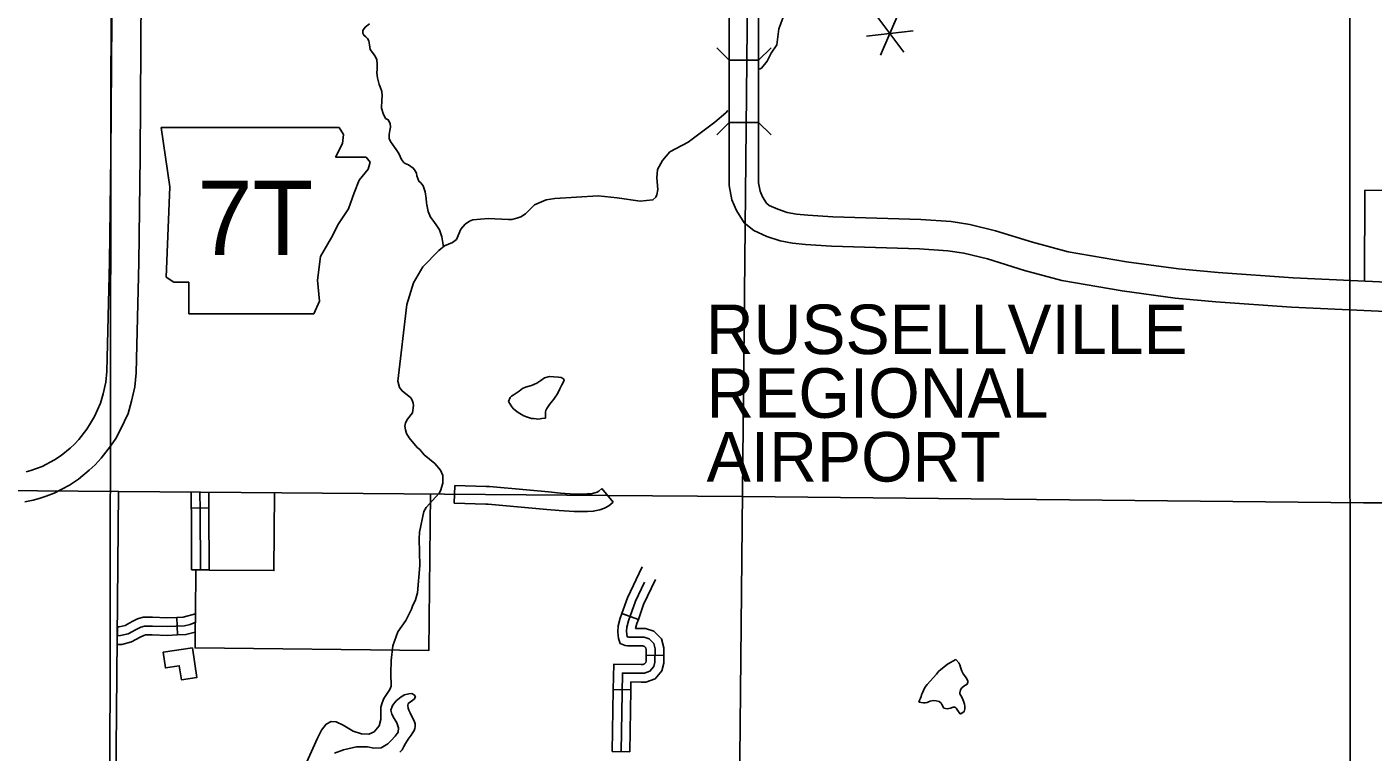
# Model space of a CAD drawing. Extents: x 1374139 to 1377472, y 1168351 to 1170484.
# Drawn here: x 1375369.3 to 1375599.1, y 1169045.3 to 1169169 of the extents above; entities that cross this region are included whole.
import ezdxf

# ---------------------------------------------------------------- set-up
doc = ezdxf.new("R2010")
doc.units = 0
doc.layers.add('Default', color=7, linetype='Continuous')

msp = doc.modelspace()

# ---------------------------------------------------------------- linework, layer by layer
at = {"layer": 'Default'}
for p, q in [((1375514.22, 1169171.06), (1375519, 1169164.65)), ((1375518.19, 1169171.53), (1375515.03, 1169164.18)), ((1375512.64, 1169167.38), (1375520.58, 1169168.32)), ((1375489.18, 1169163.29), (1375494.18, 1169163.29)), ((1375489.18, 1169152.68), (1375494.18, 1169152.68)), ((1375392.18, 1169151.82), (1375393.7, 1169141.67)), ((1375423.31, 1169150.63), (1375422.61, 1169151.8)), ((1375423.14, 1169149.11), (1375423.31, 1169150.63)), ((1375421.96, 1169146.74), (1375423.14, 1169149.11)), ((1375427.2, 1169146.74), (1375421.96, 1169146.74)), ((1375427.88, 1169145.9), (1375427.2, 1169146.74)), ((1375427.54, 1169144.71), (1375427.88, 1169145.9)), ((1375426.02, 1169142.85), (1375427.54, 1169144.71)), ((1375393.7, 1169141.67), (1375393.03, 1169126.27)), ((1375425.17, 1169140.65), (1375426.02, 1169142.85)), ((1375424.16, 1169137.95), (1375425.17, 1169140.65)), ((1375422.46, 1169135.41), (1375424.16, 1169137.95)), ((1375421.28, 1169133.04), (1375422.46, 1169135.41)), ((1375419.42, 1169129.83), (1375421.28, 1169133.04)), ((1375418.91, 1169125.76), (1375419.42, 1169129.83)), ((1375393.03, 1169126.27), (1375394.38, 1169125.43)), ((1375394.38, 1169125.43), (1375396.92, 1169125.43)), ((1375396.92, 1169125.43), (1375396.92, 1169120.01)), ((1375419.25, 1169122.21), (1375418.91, 1169125.76)), ((1375418.24, 1169120.01), (1375419.25, 1169122.21)), ((1375396.92, 1169120.01), (1375418.24, 1169120.01)), ((1375196.04, 1169091.26), (1375468.4, 1169089.05)), ((1375442.22, 1169087.76), (1375442.32, 1169090.76)), ((1375467.44, 1169090.21), (1375469.36, 1169087.9)), ((1376084.05, 1169088.15), (1375597.43, 1169087.79)), ((1375400.34, 1169086.93), (1375397.34, 1169086.89)), ((1375400.39, 1169076.35), (1375397.39, 1169076.34)), ((1375394.99, 1169065.25), (1375394.86, 1169068.25)), ((1375473.66, 1169067.9), (1375470.83, 1169068.91)), ((1375478, 1169061.74), (1375475, 1169061.78)), ((1375472.38, 1169055.88), (1375469.38, 1169055.93)), ((1375472.22, 1169045.33), (1375469.22, 1169045.37))]:
    msp.add_line(p, q, dxfattribs=at)
for points in [[(1375383.98, 1169406.95), (1375383.06, 1168771.77)], [(1375494.61, 1169406.65), (1375490.34, 1168981.95)], [(1375594.95, 1169406.38), (1375595.34, 1168770.63)], [(1375489.84, 1169300.84), (1375489.8, 1169264.31), (1375490.04, 1169255.95), (1375490.08, 1169250.92), (1375489.96, 1169246.1), (1375489.6, 1169239.7), (1375489.1, 1169194.57), (1375489.18, 1169171.35), (1375489.18, 1169163.29)], [(1375494.18, 1169163.29), (1375494.18, 1169171.36), (1375494.1, 1169194.55), (1375494.6, 1169239.53), (1375494.96, 1169245.9), (1375495.08, 1169250.88), (1375495.04, 1169256.04), (1375494.8, 1169264.38), (1375494.84, 1169300.83)], [(1375368.92, 1169087.94), (1375370.37, 1169088.25), (1375371.37, 1169088.54), (1375372.56, 1169088.91), (1375373.94, 1169089.44), (1375376.53, 1169090.81), (1375378.09, 1169091.83), (1375379.92, 1169093.34), (1375380.94, 1169094.26), (1375381.97, 1169095.38), (1375383.57, 1169097.45), (1375384.44, 1169098.78), (1375385.28, 1169100.29), (1375386.54, 1169103.05), (1375387.15, 1169105.13), (1375387.73, 1169107.6), (1375387.93, 1169109.95), (1375388.39, 1169128.81), (1375388.63, 1169146.89), (1375388.92, 1169193.63)], [(1375383.92, 1169193.66), (1375383.63, 1169146.94), (1375383.39, 1169128.9), (1375382.93, 1169110.22), (1375382.78, 1169108.39), (1375382.31, 1169106.41), (1375381.84, 1169104.8), (1375380.81, 1169102.54), (1375380.16, 1169101.36), (1375379.5, 1169100.36), (1375378.14, 1169098.61), (1375377.4, 1169097.81), (1375376.65, 1169097.12), (1375375.12, 1169095.86), (1375373.98, 1169095.12), (1375371.86, 1169094), (1375370.93, 1169093.63), (1375369.94, 1169093.33), (1375369.15, 1169093.1)], [(1375499.06, 1169175.53), (1375498.95, 1169175.13), (1375499.01, 1169174.53), (1375498.66, 1169172.91), (1375498.34, 1169170.48), (1375497.62, 1169168.62), (1375497.3, 1169165.93), (1375496.33, 1169164.52), (1375495.65, 1169163.13), (1375494.67, 1169161.94), (1375494.37, 1169161.77)], [(1375427.77, 1169169.5), (1375427.03, 1169168.94), (1375426.73, 1169168.56), (1375426.61, 1169168.38), (1375426.6, 1169167.88), (1375426.78, 1169167.54), (1375427.14, 1169167.26)], [(1375427.14, 1169167.26), (1375427.4, 1169167.02), (1375427.66, 1169166.62), (1375427.78, 1169165.89), (1375427.88, 1169165.13), (1375428.42, 1169164.37), (1375428.78, 1169163.89), (1375429.02, 1169163.35), (1375429.08, 1169162.61), (1375429.08, 1169162.36), (1375429.06, 1169161.76), (1375429.04, 1169161.12), (1375429.12, 1169160.3), (1375429.42, 1169159.14), (1375429.58, 1169158.77), (1375429.86, 1169157.95), (1375429.9, 1169157.21), (1375429.86, 1169156.47), (1375429.82, 1169155.1), (1375430.08, 1169154.2), (1375430.52, 1169153.36), (1375430.98, 1169153.14), (1375431.3, 1169152.52), (1375431.36, 1169151.9), (1375431.23, 1169151.33), (1375431.11, 1169150.61), (1375431.13, 1169149.95), (1375431.37, 1169149.45), (1375431.75, 1169148.85), (1375432.33, 1169148.09), (1375432.77, 1169147.36), (1375433.01, 1169146.86), (1375433.25, 1169146.38), (1375433.59, 1169145.88), (1375433.87, 1169145.7), (1375434.45, 1169145.46), (1375435.23, 1169144.9), (1375435.43, 1169144.62), (1375435.79, 1169144), (1375435.85, 1169143.55), (1375436.17, 1169142.65), (1375436.53, 1169142.37), (1375436.91, 1169141.87), (1375437.29, 1169140.85), (1375437.45, 1169139.72), (1375437.49, 1169138.98), (1375437.55, 1169138.64), (1375437.77, 1169137.48), (1375438.17, 1169136.5), (1375438.73, 1169135.79), (1375439.27, 1169135.05), (1375439.69, 1169134.35), (1375439.87, 1169133.85), (1375439.99, 1169133.49), (1375440.11, 1169133.15), (1375440.37, 1169131.48)], [(1375489.18, 1169163.29), (1375487.06, 1169165.41)], [(1375496.31, 1169165.41), (1375494.18, 1169163.29)], [(1375489.18, 1169163.29), (1375489.18, 1169152.68)], [(1375494.18, 1169163.29), (1375494.18, 1169152.68)], [(1375488.95, 1169154.73), (1375488.61, 1169154.33), (1375486.73, 1169152.7), (1375482.17, 1169149.32), (1375479.03, 1169147.66), (1375477.8, 1169146.21), (1375476.94, 1169144.64), (1375476.83, 1169143.25), (1375476.98, 1169141.23), (1375476.84, 1169140.33), (1375476.65, 1169139.94), (1375476.15, 1169139.45), (1375473.97, 1169139.27), (1375470.02, 1169139.84), (1375466.79, 1169140.16), (1375459.42, 1169139.72), (1375457.93, 1169139.47), (1375455.91, 1169138.63), (1375454.37, 1169137.11), (1375453.58, 1169136.55), (1375452.94, 1169136.34), (1375452.09, 1169136.14), (1375451.49, 1169136.1), (1375448.01, 1169136.3), (1375445.41, 1169136.05), (1375444.82, 1169135.84), (1375444.07, 1169135.32), (1375443.33, 1169134.48), (1375442.61, 1169132.72), (1375441.93, 1169132.18), (1375440.58, 1169131.64), (1375439.58, 1169130.84), (1375436.87, 1169128.04), (1375435.25, 1169125.34), (1375434.14, 1169121.62), (1375432.63, 1169108.52), (1375432.9, 1169107.44), (1375433.33, 1169106.89), (1375434.8, 1169105.68), (1375435.05, 1169105.33), (1375435.24, 1169104.81), (1375435.29, 1169104.39), (1375435.08, 1169103.14), (1375434.26, 1169102.08), (1375433.92, 1169101.45), (1375433.81, 1169100.89), (1375433.89, 1169100.23), (1375434.08, 1169099.61), (1375434.54, 1169098.9), (1375435.9, 1169097.25), (1375436.35, 1169096.88), (1375437.11, 1169095.95)], [(1375487.06, 1169150.56), (1375489.18, 1169152.68)], [(1375603.69, 1169120.3), (1375585.18, 1169121.19), (1375572.23, 1169122.08), (1375565.33, 1169122.73), (1375556.26, 1169123.96), (1375545.98, 1169125.7), (1375539.56, 1169127.43), (1375533.28, 1169129.39), (1375529.25, 1169130.38), (1375526.5, 1169130.79), (1375521.65, 1169131.14), (1375506.65, 1169131.59), (1375502.2, 1169131.87), (1375499.98, 1169132.09), (1375497.85, 1169132.46), (1375495.62, 1169133.2), (1375493.36, 1169134.23), (1375491.7, 1169135.58), (1375490.43, 1169137.66), (1375489.64, 1169139.45), (1375489.18, 1169141.93), (1375489.18, 1169152.68)], [(1375494.18, 1169152.68), (1375496.31, 1169150.56)], [(1375494.18, 1169152.68), (1375494.18, 1169142.38), (1375494.45, 1169140.93), (1375494.87, 1169139.99), (1375495.52, 1169138.93), (1375496.02, 1169138.51), (1375497.46, 1169137.86), (1375499.08, 1169137.32), (1375500.65, 1169137.04), (1375502.6, 1169136.86), (1375506.89, 1169136.58), (1375521.91, 1169136.14), (1375527.05, 1169135.77), (1375530.23, 1169135.29), (1375534.63, 1169134.2), (1375540.95, 1169132.23), (1375547.05, 1169130.59), (1375557.01, 1169128.9), (1375565.9, 1169127.69), (1375572.64, 1169127.06), (1375585.47, 1169126.18), (1375603.87, 1169125.3)], [(1375392.18, 1169151.82), (1375422.61, 1169151.8)], [(1375597.61, 1169125.6), (1375597.69, 1169141.1), (1375650.46, 1169140.95)], [(1375457.79, 1169102.25), (1375457.81, 1169103.29), (1375457.87, 1169103.53), (1375458.05, 1169103.89), (1375458.25, 1169104.2), (1375458.51, 1169104.54), (1375458.95, 1169105.12), (1375459.23, 1169105.48), (1375459.49, 1169105.84), (1375459.86, 1169106.36), (1375460.28, 1169107.21), (1375460.6, 1169107.91), (1375460.88, 1169108.41), (1375460.98, 1169108.69), (1375460.9, 1169108.93), (1375460.5, 1169109.15), (1375460.02, 1169109.23), (1375459.26, 1169109.31), (1375458.5, 1169109.33), (1375457.66, 1169109.09), (1375457, 1169108.65), (1375456.34, 1169108.19), (1375455.43, 1169107.82), (1375454.37, 1169107.54), (1375453.87, 1169107.28), (1375453.33, 1169106.82), (1375452.83, 1169106.5), (1375452.27, 1169106.16), (1375451.99, 1169105.98), (1375451.79, 1169105.76), (1375451.49, 1169105.05)], [(1375451.49, 1169105.05), (1375452.09, 1169104.17), (1375452.37, 1169103.83), (1375452.69, 1169103.55), (1375453.15, 1169103.21), (1375453.69, 1169102.85), (1375454.13, 1169102.63), (1375454.57, 1169102.45), (1375455.41, 1169102.19), (1375455.79, 1169102.15), (1375456.19, 1169102.09), (1375456.53, 1169102.07), (1375456.89, 1169102.11), (1375457.17, 1169102.15), (1375457.79, 1169102.25)], [(1375437.11, 1169095.95), (1375438.94, 1169094.48), (1375439.89, 1169093.34), (1375440.29, 1169092.45), (1375440.3, 1169091.16), (1375439.9, 1169089.83), (1375439.67, 1169089.42), (1375437.45, 1169087.02), (1375437.04, 1169086.31), (1375436.31, 1169082.8), (1375436.24, 1169081.63), (1375436.35, 1169077.12), (1375435.95, 1169072.45), (1375435.62, 1169071.22), (1375435.09, 1169070.14), (1375434.96, 1169069.64), (1375433.97, 1169067.73), (1375432.62, 1169065.77), (1375431.74, 1169063.38), (1375431.46, 1169060.92), (1375431.41, 1169058.75), (1375431.49, 1169056.53), (1375431.26, 1169055.94), (1375430.24, 1169054.41), (1375429.9, 1169053.68), (1375429.72, 1169052.91), (1375429.71, 1169050.85), (1375429.44, 1169049.74), (1375428.56, 1169048.71), (1375427.65, 1169048.35), (1375426.39, 1169048.38), (1375424.96, 1169048.84), (1375423.25, 1169049.86), (1375422.06, 1169050.44), (1375421.2, 1169050.46), (1375420.35, 1169050.01), (1375419.55, 1169049.01), (1375418.89, 1169047.67), (1375416.25, 1169041.87)], [(1375442.32, 1169090.76), (1375447.71, 1169090.58)], [(1375447.71, 1169090.58), (1375448.23, 1169090.56), (1375454.57, 1169089.98), (1375458.31, 1169089.64)], [(1375384.93, 1169089.73), (1375383.97, 1168983.24), (1375383.83, 1168964.05)], [(1375397.34, 1169086.89), (1375397.31, 1169089.6)], [(1375398.03, 1169065.68), (1375398, 1169063.03), (1375437.92, 1169062.62), (1375438.17, 1169089.3)], [(1375398.89, 1169076.35), (1375398.85, 1169086.51), (1375398.81, 1169089.62)], [(1375400.34, 1169086.93), (1375400.31, 1169089.64)], [(1375400.39, 1169076.33), (1375411.44, 1169076.22), (1375411.56, 1169089.51)], [(1375458.31, 1169089.64), (1375460.35, 1169089.45), (1375462.8, 1169089.29), (1375464.91, 1169089.31), (1375465.59, 1169089.34), (1375466.26, 1169089.48), (1375466.65, 1169089.63), (1375466.93, 1169089.78), (1375467.44, 1169090.21)], [(1375468.4, 1169089.05), (1375491.42, 1169088.87), (1375597.43, 1169087.79)], [(1375397.39, 1169076.34), (1375397.35, 1169086.49), (1375397.34, 1169086.89)], [(1375400.39, 1169076.35), (1375400.35, 1169086.52), (1375400.34, 1169086.93)], [(1375447.61, 1169087.58), (1375442.22, 1169087.76)], [(1375458.04, 1169086.65), (1375454.3, 1169086.99), (1375448.04, 1169087.57), (1375447.61, 1169087.58)], [(1375469.36, 1169087.9), (1375468.62, 1169087.28), (1375467.91, 1169086.89), (1375467.1, 1169086.59), (1375465.97, 1169086.36), (1375465, 1169086.31), (1375462.71, 1169086.29), (1375460.12, 1169086.46), (1375458.04, 1169086.65)], [(1375470.83, 1169068.91), (1375471.79, 1169071.61), (1375474.32, 1169076.88)], [(1375398.13, 1169076.34), (1375398.06, 1169068.86)], [(1375473.66, 1169067.9), (1375474.57, 1169070.46), (1375476.61, 1169074.73)], [(1375470.72, 1169045.35), (1375470.93, 1169058.74), (1375474.15, 1169058.72), (1375474.69, 1169058.72), (1375475.63, 1169059.06), (1375476.3, 1169059.85), (1375476.49, 1169060.6), (1375476.52, 1169062.88), (1375476.28, 1169063.81), (1375475.52, 1169064.58), (1375474.65, 1169064.87), (1375472.02, 1169064.87), (1375471.84, 1169064.91), (1375471.74, 1169064.94), (1375471.73, 1169064.96), (1375471.66, 1169065.83), (1375471.69, 1169066.6), (1375471.98, 1169067.67), (1375473.18, 1169071.03), (1375474.71, 1169074.23)], [(1375384.69, 1169063.6), (1375384.72, 1169066.61), (1375385.01, 1169066.63), (1375386.03, 1169066.88), (1375387.22, 1169067.52), (1375388.16, 1169067.99), (1375389.12, 1169068.26), (1375390.73, 1169068.26), (1375393.19, 1169068.17), (1375394.86, 1169068.25)], [(1375384.71, 1169065.11), (1375385.24, 1169065.14), (1375386.57, 1169065.47), (1375387.91, 1169066.18), (1375388.71, 1169066.58), (1375389.33, 1169066.76), (1375390.71, 1169066.76), (1375393.2, 1169066.67), (1375396.2, 1169066.81), (1375397.16, 1169067.05), (1375397.83, 1169067.32), (1375398.04, 1169067.56)], [(1375394.86, 1169068.25), (1375395.98, 1169068.3), (1375398.06, 1169068.83), (1375398.03, 1169065.73)], [(1375475, 1169061.78), (1375475.02, 1169062.7), (1375474.93, 1169063.05), (1375474.71, 1169063.26), (1375474.41, 1169063.37), (1375471.85, 1169063.37), (1375471.42, 1169063.46), (1375470.53, 1169063.78), (1375470.25, 1169064.67), (1375470.15, 1169065.8), (1375470.2, 1169066.83), (1375470.55, 1169068.12), (1375470.83, 1169068.91)], [(1375478, 1169061.74), (1375478.02, 1169063.05), (1375477.64, 1169064.58), (1375476.33, 1169065.89), (1375474.89, 1169066.37), (1375473.18, 1169066.37), (1375473.18, 1169066.37), (1375473.41, 1169067.22), (1375473.66, 1169067.9)], [(1375384.69, 1169063.6), (1375385.47, 1169063.65), (1375387.11, 1169064.06), (1375388.59, 1169064.85), (1375389.25, 1169065.18), (1375389.54, 1169065.26), (1375390.68, 1169065.26), (1375393.21, 1169065.17), (1375394.99, 1169065.25)], [(1375394.99, 1169065.25), (1375396.42, 1169065.32), (1375398.03, 1169065.73)], [(1375469.38, 1169055.93), (1375469.45, 1169060.25), (1375474.15, 1169060.22), (1375474.42, 1169060.22), (1375474.74, 1169060.34), (1375474.93, 1169060.56), (1375474.99, 1169060.8), (1375475, 1169061.78)], [(1375472.38, 1169055.88), (1375472.4, 1169057.23), (1375474.14, 1169057.22), (1375474.95, 1169057.22), (1375476.51, 1169057.79), (1375477.67, 1169059.14), (1375477.99, 1169060.41), (1375478, 1169061.74)], [(1375527.87, 1169061.09), (1375528.35, 1169060.47), (1375528.52, 1169060.15), (1375528.66, 1169059.75), (1375528.76, 1169059.41), (1375528.91, 1169059.05), (1375529.13, 1169058.63), (1375529.52, 1169058.11), (1375529.76, 1169057.78), (1375529.91, 1169057.38), (1375529.93, 1169057.22), (1375529.77, 1169056.83), (1375529.25, 1169056.53), (1375528.86, 1169056.22), (1375528.66, 1169055.88), (1375528.57, 1169055.4), (1375528.57, 1169055.18), (1375528.69, 1169054.92), (1375528.96, 1169054.52), (1375529.18, 1169053.98), (1375529.35, 1169053.44), (1375529.41, 1169053.08), (1375529.4, 1169052.66), (1375529.26, 1169052.18), (1375528.71, 1169051.77), (1375528.54, 1169051.85), (1375528.16, 1169052.44), (1375527.93, 1169052.78), (1375527.73, 1169052.96), (1375527.39, 1169052.92), (1375526.96, 1169052.79), (1375526.38, 1169052.67), (1375525.82, 1169052.78), (1375525.49, 1169053.36), (1375525.35, 1169053.62), (1375525.04, 1169053.88), (1375524.5, 1169053.99), (1375524.02, 1169054.05), (1375523.5, 1169053.94), (1375523.21, 1169053.82), (1375522.95, 1169053.74), (1375522.61, 1169053.69), (1375522.37, 1169053.69), (1375521.57, 1169053.76)], [(1375527.87, 1169061.09), (1375526.46, 1169060.25), (1375525.84, 1169059.76), (1375525.31, 1169059.34), (1375524.93, 1169058.99), (1375524.55, 1169058.59), (1375522.95, 1169056.82), (1375522.74, 1169056.5), (1375522.54, 1169056.16), (1375522.19, 1169055.39), (1375522.01, 1169055.05), (1375521.92, 1169054.77), (1375521.82, 1169054.49), (1375521.68, 1169054.14), (1375521.66, 1169054.08), (1375521.57, 1169053.76)], [(1375432.97, 1169045.23), (1375433.32, 1169045.68), (1375433.61, 1169046.2), (1375433.89, 1169046.71), (1375434.38, 1169047.45), (1375434.85, 1169048.18), (1375435.18, 1169048.59), (1375435.4, 1169048.95), (1375435.52, 1169049.27), (1375435.57, 1169049.61), (1375435.57, 1169050.11), (1375435.47, 1169050.41), (1375435.16, 1169051.05), (1375434.95, 1169051.45), (1375434.73, 1169051.95), (1375434.46, 1169052.43), (1375434.34, 1169052.79), (1375434.3, 1169053.21), (1375434.39, 1169053.55), (1375434.75, 1169053.82), (1375435.19, 1169054.1), (1375435.4, 1169054.32), (1375435.6, 1169054.67), (1375435.52, 1169054.87), (1375435.38, 1169055.01), (1375435.01, 1169055.24), (1375434.49, 1169055.2), (1375433.76, 1169055.05), (1375433.16, 1169054.72), (1375432.31, 1169053.99), (1375431.72, 1169053.24), (1375431.42, 1169052.42), (1375431.59, 1169051.76), (1375432, 1169051), (1375432.43, 1169050.26), (1375432.7, 1169049.4), (1375432.66, 1169048.64), (1375432.17, 1169047.97), (1375431.46, 1169047.26), (1375430.87, 1169046.7), (1375429.77, 1169046.02), (1375428.51, 1169045.93), (1375427.43, 1169046.16), (1375425.55, 1169046.14), (1375423.34, 1169045.64), (1375421.79, 1169045.1)], [(1375469.22, 1169045.37), (1375469.38, 1169055.93)], [(1375472.22, 1169045.33), (1375472.38, 1169055.88)]]:
    msp.add_lwpolyline(points, dxfattribs=at)
msp.add_lwpolyline([(1375397.55, 1169063.04), (1375392.52, 1169062.29), (1375392.92, 1169059.64), (1375395.3, 1169059.99), (1375395.65, 1169057.62), (1375398.3, 1169058.02)], close=True, dxfattribs=at)

# ---------------------------------------------------------------- texts
for s, height, p in [('7T', 12.672, (1375398.38, 1169130.08)), ('RUSSELLVILLE', 8.448, (1375485.18, 1169113.16)), ('REGIONAL', 8.448, (1375485.29, 1169102.29)), ('AIRPORT', 8.448, (1375485.32, 1169091.42))]:
    msp.add_text(s, height=height, dxfattribs=at).set_placement(p)

doc.saveas('drawing.dxf')
